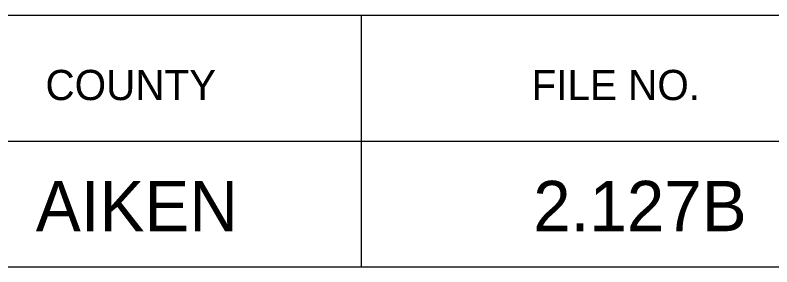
# Model space of a CAD drawing. Extents: x 1000 to 1162, y 999 to 8520.
# Drawn here: x 1140.57 to 1148.08, y 5930.05 to 5932.55 of the extents above; entities that cross this region are included whole.
import ezdxf

# ---------------------------------------------------------------- set-up
doc = ezdxf.new("R2010")
doc.units = 0
doc.layers.add('Level 20', color=7, linetype='Continuous')
doc.layers.add('Level 3', color=7, linetype='Continuous')

msp = doc.modelspace()

# ---------------------------------------------------------------- linework, layer by layer
at = {"layer": 'Level 3'}
for p, q in [((1133.055, 5932.5458), (1161.555, 5932.5458)), ((1133.055, 5932.5458), (1161.555, 5932.5458)), ((1133.055, 5932.5458), (1161.555, 5932.5458)), ((1133.055, 5932.5458), (1161.555, 5932.5458)), ((1133.055, 5932.5458), (1161.555, 5932.5458)), ((1133.055, 5932.5458), (1161.555, 5932.5458)), ((1133.055, 5932.5458), (1161.555, 5932.5458)), ((1133.055, 5932.5458), (1161.555, 5932.5458)), ((1133.055, 5932.5458), (1161.555, 5932.5458)), ((1133.055, 5932.5458), (1161.555, 5932.5458)), ((1133.055, 5932.5458), (1161.555, 5932.5458)), ((1133.055, 5932.5458), (1161.555, 5932.5458)), ((1133.055, 5932.5458), (1161.555, 5932.5458)), ((1133.055, 5932.5458), (1161.555, 5932.5458)), ((1133.055, 5932.5458), (1161.555, 5932.5458)), ((1133.055, 5932.5458), (1161.555, 5932.5458)), ((1133.055, 5932.5458), (1161.555, 5932.5458)), ((1133.055, 5932.5458), (1161.555, 5932.5458)), ((1133.055, 5932.5458), (1161.555, 5932.5458)), ((1133.055, 5932.5458), (1161.555, 5932.5458)), ((1133.055, 5932.5458), (1161.555, 5932.5458)), ((1133.055, 5932.5458), (1161.555, 5932.5458)), ((1133.055, 5932.5458), (1161.555, 5932.5458)), ((1133.055, 5932.5458), (1161.555, 5932.5458)), ((1133.055, 5932.5458), (1161.555, 5932.5458)), ((1133.055, 5932.5458), (1161.555, 5932.5458)), ((1133.055, 5932.5458), (1161.555, 5932.5458)), ((1133.055, 5932.5458), (1161.555, 5932.5458)), ((1133.055, 5932.5458), (1161.555, 5932.5458)), ((1133.055, 5932.5458), (1161.555, 5932.5458)), ((1133.055, 5932.5458), (1161.555, 5932.5458)), ((1133.055, 5932.5458), (1161.555, 5932.5458)), ((1133.055, 5932.5458), (1161.555, 5932.5458)), ((1133.055, 5932.5458), (1161.555, 5932.5458)), ((1133.055, 5932.5458), (1161.555, 5932.5458)), ((1133.055, 5932.5458), (1161.555, 5932.5458)), ((1133.055, 5932.5458), (1161.555, 5932.5458)), ((1133.055, 5932.5458), (1161.555, 5932.5458)), ((1133.055, 5932.5458), (1161.555, 5932.5458)), ((1133.055, 5932.5458), (1161.555, 5932.5458)), ((1133.055, 5932.5458), (1161.555, 5932.5458)), ((1143.9997, 5932.5458), (1143.9997, 5930.0458)), ((1143.9997, 5932.5458), (1143.9997, 5930.0458)), ((1143.9997, 5932.5458), (1143.9997, 5930.0458)), ((1143.9997, 5932.5458), (1143.9997, 5930.0458)), ((1143.9997, 5932.5458), (1143.9997, 5930.0458)), ((1143.9997, 5932.5458), (1143.9997, 5930.0458)), ((1143.9997, 5932.5458), (1143.9997, 5930.0458)), ((1143.9997, 5932.5458), (1143.9997, 5930.0458)), ((1143.9997, 5932.5458), (1143.9997, 5930.0458)), ((1143.9997, 5932.5458), (1143.9997, 5930.0458)), ((1143.9997, 5932.5458), (1143.9997, 5930.0458)), ((1143.9997, 5932.5458), (1143.9997, 5930.0458)), ((1143.9997, 5932.5458), (1143.9997, 5930.0458)), ((1143.9997, 5932.5458), (1143.9997, 5930.0458)), ((1143.9997, 5932.5458), (1143.9997, 5930.0458)), ((1143.9997, 5932.5458), (1143.9997, 5930.0458)), ((1143.9997, 5932.5458), (1143.9997, 5930.0458)), ((1143.9997, 5932.5458), (1143.9997, 5930.0458)), ((1143.9997, 5932.5458), (1143.9997, 5930.0458)), ((1143.9997, 5932.5458), (1143.9997, 5930.0458)), ((1143.9997, 5932.5458), (1143.9997, 5930.0458)), ((1143.9997, 5932.5458), (1143.9997, 5930.0458)), ((1143.9997, 5932.5458), (1143.9997, 5930.0458)), ((1143.9997, 5932.5458), (1143.9997, 5930.0458)), ((1143.9997, 5932.5458), (1143.9997, 5930.0458)), ((1143.9997, 5932.5458), (1143.9997, 5930.0458)), ((1143.9997, 5932.5458), (1143.9997, 5930.0458)), ((1143.9997, 5932.5458), (1143.9997, 5930.0458)), ((1143.9997, 5932.5458), (1143.9997, 5930.0458)), ((1143.9997, 5932.5458), (1143.9997, 5930.0458)), ((1143.9997, 5932.5458), (1143.9997, 5930.0458)), ((1143.9997, 5932.5458), (1143.9997, 5930.0458)), ((1143.9997, 5932.5458), (1143.9997, 5930.0458)), ((1143.9997, 5932.5458), (1143.9997, 5930.0458)), ((1143.9997, 5932.5458), (1143.9997, 5930.0458)), ((1143.9997, 5932.5458), (1143.9997, 5930.0458)), ((1143.9997, 5932.5458), (1143.9997, 5930.0458)), ((1143.9997, 5932.5458), (1143.9997, 5930.0458)), ((1143.9997, 5932.5458), (1143.9997, 5930.0458)), ((1143.9997, 5932.5458), (1143.9997, 5930.0458)), ((1143.9997, 5932.5458), (1143.9997, 5930.0458)), ((1133.055, 5931.2958), (1161.555, 5931.2958)), ((1133.055, 5931.2958), (1161.555, 5931.2958)), ((1133.055, 5931.2958), (1161.555, 5931.2958)), ((1133.055, 5931.2958), (1161.555, 5931.2958)), ((1133.055, 5931.2958), (1161.555, 5931.2958)), ((1133.055, 5931.2958), (1161.555, 5931.2958)), ((1133.055, 5931.2958), (1161.555, 5931.2958)), ((1133.055, 5931.2958), (1161.555, 5931.2958)), ((1133.055, 5931.2958), (1161.555, 5931.2958)), ((1133.055, 5931.2958), (1161.555, 5931.2958)), ((1133.055, 5931.2958), (1161.555, 5931.2958)), ((1133.055, 5931.2958), (1161.555, 5931.2958)), ((1133.055, 5931.2958), (1161.555, 5931.2958)), ((1133.055, 5931.2958), (1161.555, 5931.2958)), ((1133.055, 5931.2958), (1161.555, 5931.2958)), ((1133.055, 5931.2958), (1161.555, 5931.2958)), ((1133.055, 5931.2958), (1161.555, 5931.2958)), ((1133.055, 5931.2958), (1161.555, 5931.2958)), ((1133.055, 5931.2958), (1161.555, 5931.2958)), ((1133.055, 5931.2958), (1161.555, 5931.2958)), ((1133.055, 5931.2958), (1161.555, 5931.2958)), ((1133.055, 5931.2958), (1161.555, 5931.2958)), ((1133.055, 5931.2958), (1161.555, 5931.2958)), ((1133.055, 5931.2958), (1161.555, 5931.2958)), ((1133.055, 5931.2958), (1161.555, 5931.2958)), ((1133.055, 5931.2958), (1161.555, 5931.2958)), ((1133.055, 5931.2958), (1161.555, 5931.2958)), ((1133.055, 5931.2958), (1161.555, 5931.2958)), ((1133.055, 5931.2958), (1161.555, 5931.2958)), ((1133.055, 5931.2958), (1161.555, 5931.2958)), ((1133.055, 5931.2958), (1161.555, 5931.2958)), ((1133.055, 5931.2958), (1161.555, 5931.2958)), ((1133.055, 5931.2958), (1161.555, 5931.2958)), ((1133.055, 5931.2958), (1161.555, 5931.2958)), ((1133.055, 5931.2958), (1161.555, 5931.2958)), ((1133.055, 5931.2958), (1161.555, 5931.2958)), ((1133.055, 5931.2958), (1161.555, 5931.2958)), ((1133.055, 5931.2958), (1161.555, 5931.2958)), ((1133.055, 5931.2958), (1161.555, 5931.2958)), ((1133.055, 5931.2958), (1161.555, 5931.2958)), ((1133.055, 5931.2958), (1161.555, 5931.2958)), ((1133.055, 5930.0458), (1161.555, 5930.0458)), ((1133.055, 5930.0458), (1161.555, 5930.0458)), ((1133.055, 5930.0458), (1161.555, 5930.0458)), ((1133.055, 5930.0458), (1161.555, 5930.0458)), ((1133.055, 5930.0458), (1161.555, 5930.0458)), ((1133.055, 5930.0458), (1161.555, 5930.0458)), ((1133.055, 5930.0458), (1161.555, 5930.0458)), ((1133.055, 5930.0458), (1161.555, 5930.0458)), ((1133.055, 5930.0458), (1161.555, 5930.0458)), ((1133.055, 5930.0458), (1161.555, 5930.0458)), ((1133.055, 5930.0458), (1161.555, 5930.0458)), ((1133.055, 5930.0458), (1161.555, 5930.0458)), ((1133.055, 5930.0458), (1161.555, 5930.0458)), ((1133.055, 5930.0458), (1161.555, 5930.0458)), ((1133.055, 5930.0458), (1161.555, 5930.0458)), ((1133.055, 5930.0458), (1161.555, 5930.0458)), ((1133.055, 5930.0458), (1161.555, 5930.0458)), ((1133.055, 5930.0458), (1161.555, 5930.0458)), ((1133.055, 5930.0458), (1161.555, 5930.0458)), ((1133.055, 5930.0458), (1161.555, 5930.0458)), ((1133.055, 5930.0458), (1161.555, 5930.0458)), ((1133.055, 5930.0458), (1161.555, 5930.0458)), ((1133.055, 5930.0458), (1161.555, 5930.0458)), ((1133.055, 5930.0458), (1161.555, 5930.0458)), ((1133.055, 5930.0458), (1161.555, 5930.0458)), ((1133.055, 5930.0458), (1161.555, 5930.0458)), ((1133.055, 5930.0458), (1161.555, 5930.0458)), ((1133.055, 5930.0458), (1161.555, 5930.0458)), ((1133.055, 5930.0458), (1161.555, 5930.0458)), ((1133.055, 5930.0458), (1161.555, 5930.0458)), ((1133.055, 5930.0458), (1161.555, 5930.0458)), ((1133.055, 5930.0458), (1161.555, 5930.0458)), ((1133.055, 5930.0458), (1161.555, 5930.0458)), ((1133.055, 5930.0458), (1161.555, 5930.0458)), ((1133.055, 5930.0458), (1161.555, 5930.0458)), ((1133.055, 5930.0458), (1161.555, 5930.0458)), ((1133.055, 5930.0458), (1161.555, 5930.0458)), ((1133.055, 5930.0458), (1161.555, 5930.0458)), ((1133.055, 5930.0458), (1161.555, 5930.0458)), ((1133.055, 5930.0458), (1161.555, 5930.0458)), ((1133.055, 5930.0458), (1161.555, 5930.0458))]:
    msp.add_line(p, q, dxfattribs=at)

# ---------------------------------------------------------------- texts
at = {"layer": 'Level 20'}
for s, p in [('AIKEN', (1140.7706, 5930.4)), ('2.127B', (1145.7068, 5930.4))]:
    msp.add_text(s, height=0.5, dxfattribs=at).set_placement(p)
at = {"layer": 'Level 3'}
for s, p in [('COUNTY', (1140.8665, 5931.7021)), ('COUNTY', (1140.8665, 5931.7021)), ('COUNTY', (1140.8665, 5931.7021)), ('COUNTY', (1140.8665, 5931.7021)), ('COUNTY', (1140.8665, 5931.7021)), ('COUNTY', (1140.8665, 5931.7021)), ('COUNTY', (1140.8665, 5931.7021)), ('COUNTY', (1140.8665, 5931.7021)), ('COUNTY', (1140.8665, 5931.7021)), ('COUNTY', (1140.8665, 5931.7021)), ('COUNTY', (1140.8665, 5931.7021)), ('COUNTY', (1140.8665, 5931.7021)), ('COUNTY', (1140.8665, 5931.7021)), ('COUNTY', (1140.8665, 5931.7021)), ('COUNTY', (1140.8665, 5931.7021)), ('COUNTY', (1140.8665, 5931.7021)), ('COUNTY', (1140.8665, 5931.7021)), ('COUNTY', (1140.8665, 5931.7021)), ('COUNTY', (1140.8665, 5931.7021)), ('COUNTY', (1140.8665, 5931.7021)), ('COUNTY', (1140.8665, 5931.7021)), ('COUNTY', (1140.8665, 5931.7021)), ('COUNTY', (1140.8665, 5931.7021)), ('COUNTY', (1140.8665, 5931.7021)), ('COUNTY', (1140.8665, 5931.7021)), ('COUNTY', (1140.8665, 5931.7021)), ('COUNTY', (1140.8665, 5931.7021)), ('COUNTY', (1140.8665, 5931.7021)), ('COUNTY', (1140.8665, 5931.7021)), ('COUNTY', (1140.8665, 5931.7021)), ('COUNTY', (1140.8665, 5931.7021)), ('COUNTY', (1140.8665, 5931.7021)), ('COUNTY', (1140.8665, 5931.7021)), ('COUNTY', (1140.8665, 5931.7021)), ('COUNTY', (1140.8665, 5931.7021)), ('COUNTY', (1140.8665, 5931.7021)), ('COUNTY', (1140.8665, 5931.7021)), ('COUNTY', (1140.8665, 5931.7021)), ('COUNTY', (1140.8665, 5931.7021)), ('COUNTY', (1140.8665, 5931.7021)), ('COUNTY', (1140.8665, 5931.7021)), ('FILE NO.', (1145.6908, 5931.7021)), ('FILE NO.', (1145.6908, 5931.7021)), ('FILE NO.', (1145.6908, 5931.7021)), ('FILE NO.', (1145.6908, 5931.7021)), ('FILE NO.', (1145.6908, 5931.7021)), ('FILE NO.', (1145.6908, 5931.7021)), ('FILE NO.', (1145.6908, 5931.7021)), ('FILE NO.', (1145.6908, 5931.7021)), ('FILE NO.', (1145.6908, 5931.7021)), ('FILE NO.', (1145.6908, 5931.7021)), ('FILE NO.', (1145.6908, 5931.7021)), ('FILE NO.', (1145.6908, 5931.7021)), ('FILE NO.', (1145.6908, 5931.7021)), ('FILE NO.', (1145.6908, 5931.7021)), ('FILE NO.', (1145.6908, 5931.7021)), ('FILE NO.', (1145.6908, 5931.7021)), ('FILE NO.', (1145.6908, 5931.7021)), ('FILE NO.', (1145.6908, 5931.7021)), ('FILE NO.', (1145.6908, 5931.7021)), ('FILE NO.', (1145.6908, 5931.7021)), ('FILE NO.', (1145.6908, 5931.7021)), ('FILE NO.', (1145.6908, 5931.7021)), ('FILE NO.', (1145.6908, 5931.7021)), ('FILE NO.', (1145.6908, 5931.7021)), ('FILE NO.', (1145.6908, 5931.7021)), ('FILE NO.', (1145.6908, 5931.7021)), ('FILE NO.', (1145.6908, 5931.7021)), ('FILE NO.', (1145.6908, 5931.7021)), ('FILE NO.', (1145.6908, 5931.7021)), ('FILE NO.', (1145.6908, 5931.7021)), ('FILE NO.', (1145.6908, 5931.7021)), ('FILE NO.', (1145.6908, 5931.7021)), ('FILE NO.', (1145.6908, 5931.7021)), ('FILE NO.', (1145.6908, 5931.7021)), ('FILE NO.', (1145.6908, 5931.7021)), ('FILE NO.', (1145.6908, 5931.7021)), ('FILE NO.', (1145.6908, 5931.7021)), ('FILE NO.', (1145.6908, 5931.7021)), ('FILE NO.', (1145.6908, 5931.7021)), ('FILE NO.', (1145.6908, 5931.7021)), ('FILE NO.', (1145.6908, 5931.7021))]:
    msp.add_text(s, height=0.3, dxfattribs=at).set_placement(p)

doc.saveas('drawing.dxf')
